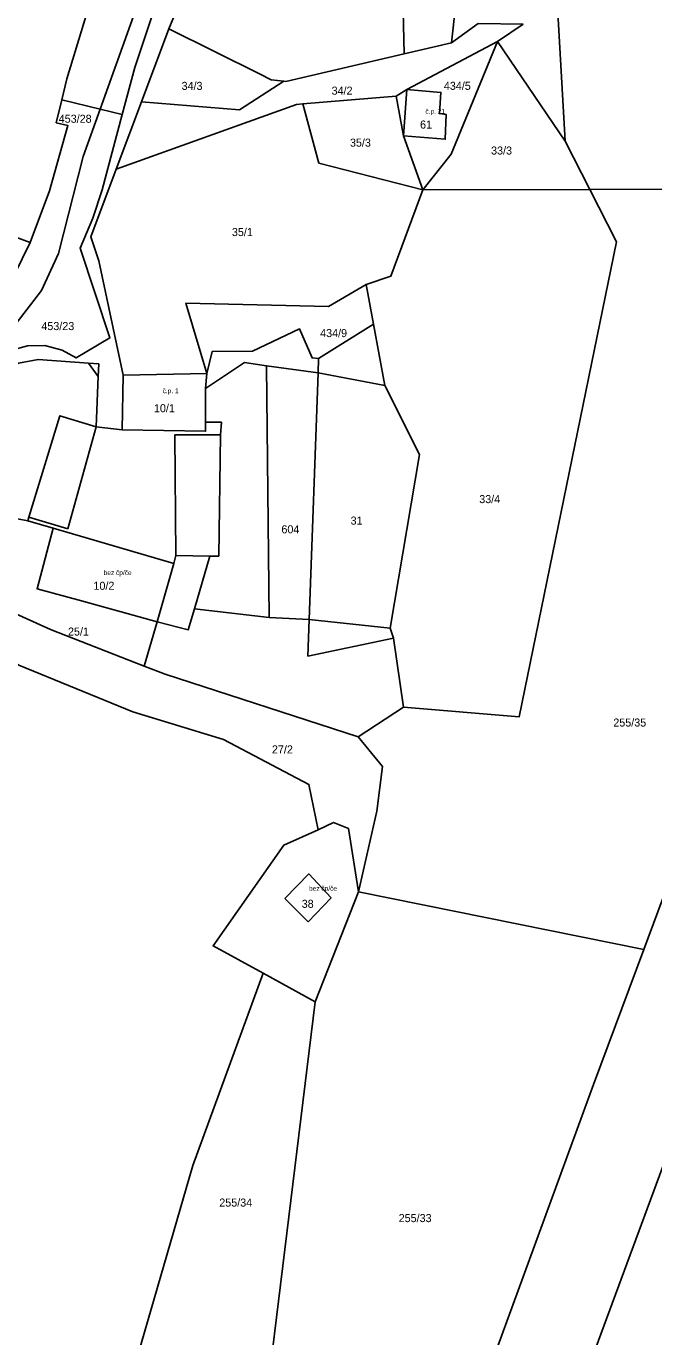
# Model space of a CAD drawing. Extents: x -887272 to -877616, y -1026687 to -1019819.
# Drawn here: x -880489.6 to -880356.9, y -1021447 to -1021170.2 of the extents above; entities that cross this region are included whole.
import ezdxf

# ---------------------------------------------------------------- set-up
doc = ezdxf.new("R2010")
doc.units = 0
for name, color, linetype in [('Definiční body', 7, 'Continuous'), ('Hranice parcel', 7, 'Continuous'), ('Parcelní čísla', 7, 'Continuous'), ('Polygon budovy', 7, 'Continuous'), ('Vnitřní kresba', 7, 'Continuous')]:
    doc.layers.add(name, color=color, linetype=linetype)

msp = doc.modelspace()

# ---------------------------------------------------------------- linework, layer by layer
at = {"layer": 'Hranice parcel'}
for p, q in [((-880409.7, -1021176.06), (-880410.9, -1021129.7)), ((-880459.41, -1021170.76), (-880465.21, -1021186.18)), ((-880389.96, -1021173.43), (-880384.55, -1021169.77)), ((-880399.71, -1021173.73), (-880409.7, -1021176.06)), ((-880409.15, -1021183.56), (-880389.96, -1021173.43)), ((-880409.15, -1021183.56), (-880411.38, -1021184.98)), ((-880473.96, -1021187.71), (-880482.08, -1021185.73)), ((-880465.21, -1021186.18), (-880470.56, -1021200.38)), ((-880431.14, -1021186.58), (-880411.38, -1021184.98)), ((-880427.72, -1021199.1), (-880431.14, -1021186.58)), ((-880411.38, -1021184.98), (-880409.82, -1021193.33)), ((-880473.96, -1021187.71), (-880469.31, -1021188.85)), ((-880405.75, -1021204.73), (-880409.82, -1021193.33)), ((-880405.75, -1021204.73), (-880427.72, -1021199.1)), ((-880405.75, -1021204.73), (-880370.46, -1021204.66)), ((-880370.46, -1021204.66), (-880352.16, -1021204.62)), ((-880497.26, -1021212.75), (-880488.78, -1021215.92)), ((-880417.76, -1021224.73), (-880416.19, -1021233.16)), ((-880416.19, -1021233.16), (-880427.78, -1021240.38)), ((-880438.79, -1021241.92), (-880427.85, -1021243.42)), ((-880427.85, -1021243.42), (-880427.78, -1021240.38)), ((-880469.09, -1021243.89), (-880469.32, -1021255.45)), ((-880451.42, -1021243.56), (-880469.09, -1021243.89)), ((-880469.32, -1021255.45), (-880474.8, -1021254.79)), ((-880496.75, -1021273.23), (-880489.23, -1021274.65)), ((-880464.66, -1021305.36), (-880461.94, -1021295.99)), ((-880411.95, -1021299.44), (-880409.86, -1021314.06)), ((-880409.86, -1021314.06), (-880419.42, -1021320.33)), ((-880428.51, -1021376.32), (-880419.38, -1021353.05)), ((-880359.04, -1021365.24), (-880419.38, -1021353.05)), ((-880439.53, -1021370.25), (-880428.51, -1021376.32)), ((-880428.51, -1021376.32), (-880439.5, -1021465.87))]:
    msp.add_line(p, q, dxfattribs=at)
for points in [[(-880379.83, -1021478.12), (-880354.56, -1021409.73), (-880325.92, -1021331.12), (-880321.65, -1021310.18), (-880321.88, -1021279.76), (-880330.68, -1021225.65), (-880330.04, -1021210.18), (-880313.87, -1021148.79), (-880301.09, -1021117.72), (-880281.33, -1021095.35), (-880255.32, -1021084.31), (-880230.68, -1021082.99), (-880217.42, -1021078.67), (-880186.94, -1021050.63), (-880171.67, -1021029), (-880165.07, -1021009.24), (-880163.83, -1020993.67)], [(-880482.08, -1021185.73), (-880481.03, -1021181.33), (-880476.2, -1021165.62), (-880472.17, -1021150.37), (-880469.07, -1021139.61), (-880468.72, -1021136.95), (-880466.42, -1021127.54), (-880465.02, -1021112.47), (-880462.9, -1021093.7)], [(-880447.26, -1021101.73), (-880456.01, -1021131.75), (-880465.87, -1021165.12), (-880473.96, -1021187.71)], [(-880469.31, -1021188.85), (-880466.62, -1021178.9), (-880462.07, -1021165.21), (-880456.8, -1021151.04), (-880453.51, -1021140.78), (-880450.35, -1021128.62), (-880448.81, -1021120.58), (-880447.63, -1021110.39), (-880447.26, -1021101.73)], [(-880439.14, -1021119.44), (-880448.93, -1021145.32), (-880459.41, -1021170.76)], [(-880399.71, -1021173.73), (-880396.15, -1021141.69), (-880397.02, -1021124.54), (-880399.83, -1021125.58)], [(-880459.41, -1021170.76), (-880440.17, -1021180.34), (-880437.84, -1021181.51), (-880435.12, -1021181.83)], [(-880384.55, -1021169.77), (-880394.06, -1021169.63), (-880399.71, -1021173.73)], [(-880389.96, -1021173.43), (-880399.79, -1021197.23), (-880405.75, -1021204.73)], [(-880370.46, -1021204.66), (-880375.65, -1021194.46), (-880389.96, -1021173.43)], [(-880435.12, -1021181.83), (-880434.73, -1021181.88), (-880409.7, -1021176.06)], [(-880435.12, -1021181.83), (-880444.54, -1021187.85), (-880465.21, -1021186.18)], [(-880409.82, -1021193.33), (-880401.02, -1021194.07), (-880400.8, -1021188.87), (-880402.24, -1021188.67), (-880401.94, -1021184.17), (-880409.15, -1021183.56)], [(-880488.78, -1021215.92), (-880484.66, -1021204.99), (-880480.78, -1021191.2), (-880483.25, -1021190.59), (-880482.08, -1021185.73)], [(-880470.56, -1021200.38), (-880432.45, -1021186.7), (-880431.14, -1021186.58)], [(-880518.44, -1021250.25), (-880514.62, -1021256.12), (-880507.85, -1021251.3), (-880501.52, -1021245.91), (-880496.1, -1021240.64), (-880492.92, -1021238.71), (-880489.34, -1021237.69), (-880485.62, -1021237.66), (-880482.02, -1021238.6), (-880479.01, -1021240.25), (-880471.89, -1021236.03), (-880478.16, -1021217.09), (-880475.5, -1021210.72), (-880473.54, -1021204.78), (-880469.31, -1021188.85)], [(-880473.96, -1021187.71), (-880477.55, -1021197.73), (-880482.75, -1021218.18), (-880486.35, -1021226.03), (-880491.71, -1021232.97), (-880502.05, -1021240.2), (-880503.97, -1021238.53)], [(-880470.56, -1021200.38), (-880475.94, -1021214.68), (-880474.23, -1021219.74), (-880469.09, -1021243.89)], [(-880405.75, -1021204.73), (-880412.54, -1021223.01), (-880417.76, -1021224.73)], [(-880409.86, -1021314.06), (-880385.39, -1021316.08), (-880364.8, -1021215.77), (-880370.46, -1021204.66)], [(-880359.04, -1021365.24), (-880347.89, -1021335.3), (-880343.04, -1021319.71), (-880341.7, -1021303.99), (-880342.38, -1021275.03), (-880352.4, -1021220.14), (-880352.16, -1021204.62)], [(-880503.97, -1021238.53), (-880497.17, -1021230.88), (-880492.15, -1021222.79), (-880488.78, -1021215.92)], [(-880451.42, -1021243.56), (-880455.83, -1021228.7), (-880425.68, -1021229.41), (-880417.76, -1021224.73)], [(-880427.78, -1021240.38), (-880429.16, -1021240.28), (-880431.84, -1021234.12), (-880441.77, -1021238.84), (-880450.27, -1021238.91), (-880451.42, -1021243.56)], [(-880411.95, -1021299.44), (-880412.64, -1021297.37), (-880406.45, -1021260.65), (-880413.79, -1021246.1), (-880416.19, -1021233.16)], [(-880474.8, -1021254.79), (-880474.36, -1021244.16), (-880474.25, -1021241.54), (-880476.39, -1021241.38), (-880487.08, -1021240.58), (-880491.24, -1021241.37), (-880501.78, -1021246.86)], [(-880469.32, -1021255.45), (-880451.67, -1021255.77), (-880451.67, -1021253.83), (-880451.67, -1021246.7), (-880443.48, -1021241.21), (-880438.79, -1021241.92)], [(-880461.94, -1021295.99), (-880455.35, -1021297.69), (-880454.03, -1021293.26), (-880438.23, -1021295.13), (-880438.79, -1021241.92)], [(-880427.85, -1021243.42), (-880429.8, -1021295.5), (-880430.05, -1021303.24), (-880411.95, -1021299.44)], [(-880474.8, -1021254.79), (-880482.51, -1021252.47), (-880489.01, -1021273.93), (-880489.23, -1021274.65)], [(-880529.31, -1021274.86), (-880506.49, -1021293.52), (-880491.17, -1021305.16), (-880467.02, -1021315.01), (-880447.92, -1021320.85), (-880429.84, -1021330.36), (-880427.85, -1021339.96)], [(-880489.23, -1021274.65), (-880483.89, -1021276.22), (-880487.28, -1021289.04), (-880477.92, -1021291.61), (-880461.94, -1021295.99)], [(-880493.37, -1021293.62), (-880484.47, -1021297.65), (-880464.66, -1021305.36)], [(-880419.42, -1021320.33), (-880460.21, -1021307.1), (-880464.66, -1021305.36)], [(-880419.38, -1021353.05), (-880415.46, -1021335.98), (-880414.29, -1021326.55), (-880419.42, -1021320.33)], [(-880419.38, -1021353.05), (-880421.48, -1021339.64), (-880424.64, -1021338.38), (-880427.85, -1021339.96)], [(-880427.85, -1021339.96), (-880435.17, -1021343.19), (-880450.1, -1021364.49), (-880439.53, -1021370.25)], [(-880403.27, -1021491.7), (-880402.77, -1021488.9), (-880394.62, -1021461.91), (-880369.65, -1021393.76), (-880359.04, -1021365.24)], [(-880467.26, -1021455.29), (-880454.38, -1021410.86), (-880439.53, -1021370.25)]]:
    msp.add_lwpolyline(points, dxfattribs=at)
at = {"layer": 'Polygon budovy'}
for points in [[(-880401.02, -1021194.07), (-880400.8, -1021188.87), (-880402.24, -1021188.67), (-880401.94, -1021184.17), (-880409.15, -1021183.56), (-880409.82, -1021193.33)], [(-880469.09, -1021243.89), (-880469.32, -1021255.45), (-880451.67, -1021255.77), (-880451.67, -1021253.83), (-880451.67, -1021246.7), (-880451.42, -1021243.56)], [(-880487.28, -1021289.04), (-880477.92, -1021291.61), (-880461.94, -1021295.99), (-880458.37, -1021283.7), (-880483.89, -1021276.22)], [(-880434.92, -1021354.49), (-880429.99, -1021359.38), (-880425.14, -1021354.33), (-880429.86, -1021349.26)]]:
    msp.add_lwpolyline(points, close=True, dxfattribs=at)
at = {"layer": 'Vnitřní kresba'}
for p, q in [((-880377.35, -1021164.9), (-880375.65, -1021194.46)), ((-880409.82, -1021193.33), (-880409.15, -1021183.56)), ((-880476.39, -1021241.38), (-880474.36, -1021244.16)), ((-880451.67, -1021246.7), (-880451.42, -1021243.56)), ((-880427.85, -1021243.42), (-880413.79, -1021246.1)), ((-880451.67, -1021253.83), (-880448.33, -1021253.83)), ((-880448.5, -1021256.51), (-880448.33, -1021253.83)), ((-880480.82, -1021276.39), (-880474.8, -1021254.79)), ((-880458.19, -1021256.53), (-880457.95, -1021282)), ((-880458.19, -1021256.53), (-880453.4, -1021256.53)), ((-880453.4, -1021256.53), (-880448.5, -1021256.51)), ((-880448.87, -1021282.15), (-880448.5, -1021256.51)), ((-880489.01, -1021273.93), (-880480.82, -1021276.39)), ((-880483.89, -1021276.22), (-880458.37, -1021283.7)), ((-880461.94, -1021295.99), (-880458.37, -1021283.7)), ((-880458.37, -1021283.7), (-880457.95, -1021282)), ((-880457.95, -1021282), (-880450.75, -1021282.17)), ((-880454.03, -1021293.26), (-880450.75, -1021282.17)), ((-880450.75, -1021282.17), (-880448.87, -1021282.15)), ((-880438.23, -1021295.13), (-880429.8, -1021295.5)), ((-880429.8, -1021295.5), (-880412.64, -1021297.37)), ((-880434.92, -1021354.49), (-880429.86, -1021349.26)), ((-880429.86, -1021349.26), (-880425.14, -1021354.33)), ((-880434.92, -1021354.49), (-880429.99, -1021359.38)), ((-880429.99, -1021359.38), (-880425.14, -1021354.33))]:
    msp.add_line(p, q, dxfattribs=at)

# ---------------------------------------------------------------- texts
at = {"layer": 'Definiční body'}
for s, p in [('č.p. 21', (-880405.21, -1021188.67)), ('č.p. 1', (-880460.76, -1021247.72)), ('bez čp/če', (-880473.21, -1021286.14)), ('bez čp/če', (-880429.8, -1021352.83))]:
    msp.add_text(s, height=1, dxfattribs=at).set_placement(p)
at = {"layer": 'Parcelní čísla'}
for s, p in [('34/3', (-880456.75, -1021183.65)), ('434/5', (-880401.31, -1021183.64)), ('34/2', (-880425.04, -1021184.66)), ('453/28', (-880482.72, -1021190.59)), ('61', (-880406.34, -1021191.82)), ('35/3', (-880421.16, -1021195.64)), ('33/3', (-880391.33, -1021197.31)), ('35/1', (-880446.11, -1021214.53)), ('453/23', (-880486.39, -1021234.39)), ('434/9', (-880427.46, -1021235.87)), ('10/1', (-880462.59, -1021251.74)), ('33/4', (-880393.83, -1021270.94)), ('604', (-880435.65, -1021277.32)), ('31', (-880421.02, -1021275.48)), ('10/2', (-880475.38, -1021289.25)), ('25/1', (-880480.76, -1021298.92)), ('255/35', (-880365.49, -1021318.14)), ('27/2', (-880437.65, -1021323.81)), ('38', (-880431.36, -1021356.43)), ('255/34', (-880448.78, -1021419.54)), ('255/33', (-880410.86, -1021422.82))]:
    msp.add_text(s, height=1.7, dxfattribs=at).set_placement(p)

doc.saveas('drawing.dxf')
